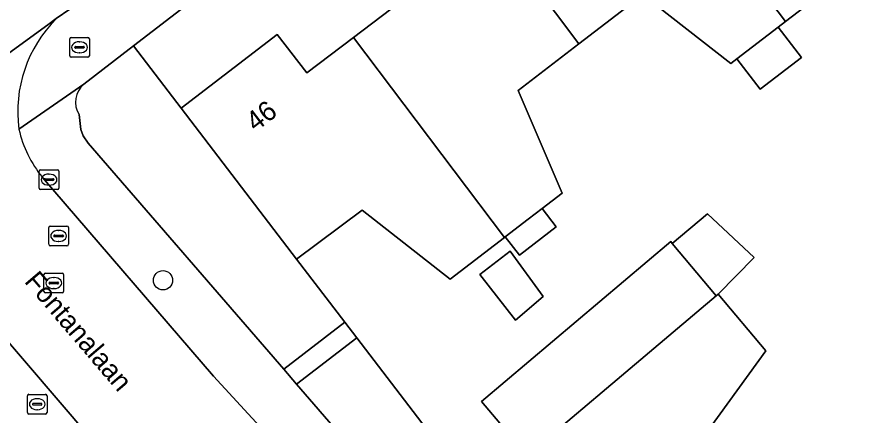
# Model space of a CAD drawing. Extents: x 159352 to 160617, y 385888 to 387323.
# Drawn here: x 160052.85 to 160096.58, y 386579.83 to 386600.07 of the extents above; entities that cross this region are included whole.
import ezdxf

# ---------------------------------------------------------------- set-up
doc = ezdxf.new("R2010")
doc.units = 0
for name, color, linetype in [('IMGEO_Boom', 7, 'Continuous'), ('IMGEO_Brandkraan', 7, 'Continuous'), ('IMGEO_Erf', 7, 'Continuous'), ('IMGEO_Groenvoorziening', 7, 'Continuous'), ('IMGEO_Kolk', 7, 'Continuous'), ('IMGEO_Openbare_ruimte_label', 7, 'Continuous'), ('IMGEO_Pand', 7, 'Continuous'), ('IMGEO_Pand_nummerreeks', 7, 'Continuous'), ('IMGEO_Rijbaan_lokaal_gesloten', 7, 'Continuous'), ('IMGEO_Rijbaan_lokaal_open', 7, 'Continuous'), ('IMGEO_Rioolput', 7, 'Continuous'), ('IMGEO_Voetpad_open', 7, 'Continuous')]:
    doc.layers.add(name, color=color, linetype=linetype)

msp = doc.modelspace()

# ---------------------------------------------------------------- linework, layer by layer
at = {"layer": 'IMGEO_Boom'}
msp.add_circle((160060.261, 386586.707), 0.489, dxfattribs=at)
at = {"layer": 'IMGEO_Brandkraan'}
for p, q in [((160055.593, 386599.04), (160056.445, 386599.04)), ((160055.518, 386598.114), (160055.518, 386598.966)), ((160055.82, 386598.583), (160056.218, 386598.583)), ((160056.006, 386598.82), (160056.031, 386598.82)), ((160056.519, 386598.966), (160056.519, 386598.114)), ((160055.777, 386598.534), (160055.777, 386598.546)), ((160056.215, 386598.497), (160055.817, 386598.497)), ((160056.029, 386598.26), (160056.004, 386598.26)), ((160056.261, 386598.546), (160056.261, 386598.534)), ((160056.445, 386598.04), (160055.593, 386598.04)), ((160053.369, 386579.989), (160053.369, 386580.841)), ((160053.444, 386580.915), (160054.296, 386580.915)), ((160053.857, 386580.695), (160053.882, 386580.695)), ((160054.37, 386580.841), (160054.37, 386579.989)), ((160053.628, 386580.409), (160053.628, 386580.421)), ((160054.066, 386580.372), (160053.668, 386580.372)), ((160053.671, 386580.458), (160054.069, 386580.458)), ((160054.112, 386580.421), (160054.112, 386580.409)), ((160054.296, 386579.915), (160053.444, 386579.915)), ((160053.88, 386580.135), (160053.855, 386580.135))]:
    msp.add_line(p, q, dxfattribs=at)
for points in [[(160055.593, 386599.04), (160056.445, 386599.04)], [(160055.518, 386598.114), (160055.518, 386598.966)], [(160056.519, 386598.966), (160056.519, 386598.114)], [(160056.445, 386598.04), (160055.593, 386598.04)], [(160053.369, 386579.989), (160053.369, 386580.841)], [(160053.444, 386580.915), (160054.296, 386580.915)], [(160054.37, 386580.841), (160054.37, 386579.989)], [(160054.296, 386579.915), (160053.444, 386579.915)]]:
    msp.add_lwpolyline(points, dxfattribs=at)
for centre, radius, start, end in [((160055.595, 386598.964), 0.0765, 91.552, 178.448), ((160055.595, 386598.964), 0.0765, 91.552, 178.448), ((160056.443, 386598.964), 0.0765, 1.552, 88.448), ((160056.443, 386598.964), 0.0765, 1.552, 88.448), ((160055.817, 386598.543), 0.0403, 85.8775, 175.7526), ((160056.222, 386598.545), 0.0386, 1.7309, 96.639), ((160055.814, 386598.533), 0.0366, 178.938, 274.7102), ((160056.218, 386598.54), 0.043, 264.8664, 352.4533), ((160055.595, 386598.116), 0.0765, 181.552, 268.448), ((160055.595, 386598.116), 0.0765, 181.552, 268.448), ((160056.443, 386598.116), 0.0765, 271.552, 358.448), ((160056.443, 386598.116), 0.0765, 271.552, 358.448), ((160053.446, 386580.839), 0.0765, 91.552, 178.448), ((160053.446, 386580.839), 0.0765, 91.552, 178.448), ((160054.294, 386580.839), 0.0765, 1.552, 88.448), ((160054.294, 386580.839), 0.0765, 1.552, 88.448), ((160053.668, 386580.418), 0.0403, 85.8775, 175.7526), ((160053.665, 386580.408), 0.0366, 178.938, 274.7102), ((160054.069, 386580.415), 0.043, 264.8664, 352.4533), ((160054.073, 386580.42), 0.0386, 1.7309, 96.639), ((160053.446, 386579.991), 0.0765, 181.552, 268.448), ((160053.446, 386579.991), 0.0765, 181.552, 268.448), ((160054.294, 386579.991), 0.0765, 271.552, 358.448), ((160054.294, 386579.991), 0.0765, 271.552, 358.448)]:
    msp.add_arc(centre, radius, start, end, dxfattribs=at)
for centre, major_axis, ratio, start_param, end_param in [((160056.005, 386598.54), (-0.387, 0.002), 0.722429, 4.712389, 7.853982), ((160056.03, 386598.54), (-0.39, 0.002), 0.717154, 1.570796, 4.712389), ((160053.856, 386580.415), (-0.387, 0.002), 0.722429, 4.712389, 7.853982), ((160053.881, 386580.415), (-0.39, 0.002), 0.717154, 1.570796, 4.712389)]:
    msp.add_ellipse(centre, major_axis=major_axis, ratio=ratio, start_param=start_param, end_param=end_param, dxfattribs=at)
at = {"layer": 'IMGEO_Erf'}
for points in [[(160123.252, 386648.14), (160058.764, 386598.609), (160061.18, 386595.452), (160066.061, 386599.197), (160067.568, 386597.248), (160069.934, 386599.037), (160072.332, 386600.85), (160070.815, 386602.837), (160075.557, 386606.478), (160080.341, 386610.151), (160081.879, 386608.206), (160084.201, 386609.997), (160086.583, 386611.834), (160085.084, 386613.798), (160089.821, 386617.42), (160094.65, 386621.112), (160096.143, 386619.13), (160098.473, 386620.925), (160100.88, 386622.78), (160099.393, 386624.779), (160104.046, 386628.354), (160108.918, 386632.096)], [(160094.816, 386602.103), (160091.885, 386599.851), (160091.516, 386599.567), (160092.699, 386598.028), (160090.602, 386596.417), (160089.419, 386597.956), (160089.107, 386597.716), (160084.647, 386601.225), (160081.392, 386598.724), (160078.303, 386596.351), (160080.543, 386591.136), (160079.522, 386590.351), (160080.242, 386589.414), (160078.374, 386587.978), (160077.653, 386588.916), (160077.608, 386588.881), (160074.849, 386586.762), (160070.389, 386590.271), (160067.05, 386587.783), (160069.506, 386584.574), (160070.113, 386583.782), (160074.078, 386578.601), (160071.431, 386576.368), (160086.602, 386558.839)]]:
    msp.add_lwpolyline(points, dxfattribs=at)
for points in [[(160100.338, 386572.15), (160099.356, 386571.309), (160101.073, 386569.304), (160098.762, 386567.324), (160097.044, 386569.328), (160090.693, 386563.887), (160088.663, 386566.256), (160086.764, 386564.629), (160082.875, 386569.169), (160078.949, 386573.751), (160080.809, 386575.375), (160078.758, 386577.805), (160076.439, 386580.553), (160086.062, 386588.675), (160086.141, 386588.581), (160087.925, 386590.08), (160090.304, 386587.871), (160088.464, 386585.997), (160090.89, 386583.124), (160087.59, 386578.568), (160090.234, 386575.485), (160092.798, 386572.495), (160097.886, 386575.013)], [(160079.586, 386585.876), (160078.17, 386584.681), (160076.364, 386587.003), (160077.895, 386588.194)]]:
    msp.add_lwpolyline(points, close=True, dxfattribs=at)
at = {"layer": 'IMGEO_Groenvoorziening'}
msp.add_lwpolyline([(160056.003, 386595.124), (160056.092, 386594.363), (160056.206, 386594.041), (160056.457, 386593.67), (160066.392, 386582.19), (160069.506, 386584.574), (160067.05, 386587.783), (160061.18, 386595.452), (160058.764, 386598.609), (160056.238, 386596.669)], dxfattribs=at)
msp.add_lwpolyline([(160071.431, 386576.368), (160074.078, 386578.601), (160070.113, 386583.782), (160067.046, 386581.434)], close=True, dxfattribs=at)
msp.add_arc((160056.987, 386595.765), 1.174, 129.6204, 213.0824, dxfattribs=at)
at = {"layer": 'IMGEO_Kolk'}
for p, q in [((160053.969, 386591.393), (160053.969, 386592.245)), ((160054.044, 386592.319), (160054.896, 386592.319)), ((160054.457, 386592.099), (160054.482, 386592.099)), ((160054.97, 386592.245), (160054.97, 386591.393)), ((160054.228, 386591.813), (160054.228, 386591.825)), ((160054.666, 386591.776), (160054.268, 386591.776)), ((160054.271, 386591.862), (160054.669, 386591.862)), ((160054.712, 386591.825), (160054.712, 386591.813)), ((160054.896, 386591.319), (160054.044, 386591.319)), ((160054.48, 386591.539), (160054.455, 386591.539))]:
    msp.add_line(p, q, dxfattribs=at)
for points in [[(160053.969, 386591.393), (160053.969, 386592.245)], [(160054.044, 386592.319), (160054.896, 386592.319)], [(160054.97, 386592.245), (160054.97, 386591.393)], [(160054.896, 386591.319), (160054.044, 386591.319)]]:
    msp.add_lwpolyline(points, dxfattribs=at)
for centre, radius, start, end in [((160054.046, 386592.243), 0.0765, 91.552, 178.448), ((160054.046, 386592.243), 0.0765, 91.552, 178.448), ((160054.894, 386592.243), 0.0765, 1.552, 88.448), ((160054.894, 386592.243), 0.0765, 1.552, 88.448), ((160054.268, 386591.822), 0.0403, 85.8775, 175.7526), ((160054.265, 386591.812), 0.0366, 178.938, 274.7102), ((160054.669, 386591.819), 0.043, 264.8664, 352.4533), ((160054.673, 386591.824), 0.0386, 1.7309, 96.639), ((160054.046, 386591.395), 0.0765, 181.552, 268.448), ((160054.046, 386591.395), 0.0765, 181.552, 268.448), ((160054.894, 386591.395), 0.0765, 271.552, 358.448), ((160054.894, 386591.395), 0.0765, 271.552, 358.448)]:
    msp.add_arc(centre, radius, start, end, dxfattribs=at)
for centre, major_axis, ratio, start_param, end_param in [((160054.456, 386591.819), (-0.387, 0.002), 0.722429, 4.712389, 7.853982), ((160054.481, 386591.819), (-0.39, 0.002), 0.717154, 1.570796, 4.712389)]:
    msp.add_ellipse(centre, major_axis=major_axis, ratio=ratio, start_param=start_param, end_param=end_param, dxfattribs=at)
at = {"layer": 'IMGEO_Pand'}
for points in [[(160094.816, 386602.103), (160092.576, 386607.318), (160092.742, 386607.446), (160095.664, 386609.691), (160089.821, 386617.42), (160085.084, 386613.798), (160086.583, 386611.834), (160084.201, 386609.997), (160091.885, 386599.851)], [(160084.201, 386609.997), (160081.879, 386608.206), (160080.341, 386610.151), (160075.557, 386606.478), (160081.392, 386598.724), (160084.647, 386601.225), (160089.107, 386597.716), (160089.419, 386597.956), (160091.516, 386599.567), (160091.885, 386599.851)], [(160081.392, 386598.724), (160075.557, 386606.478), (160070.815, 386602.837), (160072.332, 386600.85), (160069.934, 386599.037), (160077.608, 386588.881), (160077.653, 386588.916), (160078.815, 386589.808), (160079.522, 386590.351), (160080.543, 386591.136), (160078.303, 386596.351)], [(160091.516, 386599.567), (160089.419, 386597.956), (160090.602, 386596.417), (160092.699, 386598.028)], [(160067.05, 386587.783), (160070.389, 386590.271), (160074.849, 386586.762), (160077.608, 386588.881), (160069.934, 386599.037), (160067.568, 386597.248), (160066.061, 386599.197), (160061.18, 386595.452)], [(160079.522, 386590.351), (160078.815, 386589.808), (160077.653, 386588.916), (160078.374, 386587.978), (160080.242, 386589.414)], [(160086.141, 386588.581), (160088.375, 386585.922), (160088.464, 386585.997), (160090.304, 386587.871), (160087.925, 386590.08)], [(160088.375, 386585.922), (160086.141, 386588.581), (160086.062, 386588.675), (160076.439, 386580.553), (160078.758, 386577.805), (160082.579, 386581.03)], [(160076.364, 386587.003), (160078.17, 386584.681), (160079.586, 386585.876), (160077.895, 386588.194)], [(160087.59, 386578.568), (160090.89, 386583.124), (160088.464, 386585.997), (160088.375, 386585.922), (160082.579, 386581.03), (160078.758, 386577.805), (160080.809, 386575.375), (160078.949, 386573.751), (160082.875, 386569.169), (160090.234, 386575.485)]]:
    msp.add_lwpolyline(points, close=True, dxfattribs=at)
at = {"layer": 'IMGEO_Rijbaan_lokaal_gesloten'}
msp.add_lwpolyline([(160122.685, 386653.841), (160120.273, 386657.041), (160037.003, 386593.264), (159998.084, 386563.455), (160000.552, 386560.24), (160039.471, 386590.049), (160040.012, 386590.474), (160040.889, 386589.345), (160051.67, 386597.699), (160054.402, 386599.682), (160054.84, 386599.996), (160055.518, 386600.483), (160055.805, 386600.701), (160054.923, 386601.789)], close=True, dxfattribs=at)
at = {"layer": 'IMGEO_Rijbaan_lokaal_open'}
for points in [[(160054.84, 386599.996), (160054.402, 386599.682), (160051.67, 386597.699), (160040.889, 386589.345)], [(160048.58, 386588.011), (160061.27, 386573.228), (160066.549, 386577.796), (160062.824, 386581.843), (160054.138, 386591.935)]]:
    msp.add_lwpolyline(points, dxfattribs=at)
for centre, radius, start, end in [((160059.534, 386595.279), 6.654, 134.8604, 187.7314), ((160058.569, 386595.62), 5.763, 192.3838, 219.7501)]:
    msp.add_arc(centre, radius, start, end, dxfattribs=at)
at = {"layer": 'IMGEO_Rioolput'}
for p, q in [((160054.455, 386588.534), (160054.455, 386589.386)), ((160054.53, 386589.46), (160055.382, 386589.46)), ((160055.456, 386589.386), (160055.456, 386588.534)), ((160054.714, 386588.954), (160054.714, 386588.966)), ((160054.757, 386589.003), (160055.155, 386589.003)), ((160054.943, 386589.24), (160054.968, 386589.24)), ((160055.198, 386588.966), (160055.198, 386588.954)), ((160055.152, 386588.917), (160054.754, 386588.917)), ((160054.966, 386588.68), (160054.941, 386588.68)), ((160055.382, 386588.46), (160054.53, 386588.46)), ((160054.211, 386586.141), (160054.211, 386586.993)), ((160054.286, 386587.067), (160055.138, 386587.067)), ((160054.699, 386586.847), (160054.724, 386586.847)), ((160055.212, 386586.993), (160055.212, 386586.141)), ((160054.47, 386586.561), (160054.47, 386586.573)), ((160054.908, 386586.524), (160054.51, 386586.524)), ((160054.513, 386586.61), (160054.911, 386586.61)), ((160054.954, 386586.573), (160054.954, 386586.561)), ((160055.138, 386586.067), (160054.286, 386586.067)), ((160054.722, 386586.287), (160054.697, 386586.287))]:
    msp.add_line(p, q, dxfattribs=at)
for points in [[(160054.455, 386588.534), (160054.455, 386589.386)], [(160054.53, 386589.46), (160055.382, 386589.46)], [(160055.456, 386589.386), (160055.456, 386588.534)], [(160055.382, 386588.46), (160054.53, 386588.46)], [(160054.211, 386586.141), (160054.211, 386586.993)], [(160054.286, 386587.067), (160055.138, 386587.067)], [(160055.212, 386586.993), (160055.212, 386586.141)], [(160055.138, 386586.067), (160054.286, 386586.067)]]:
    msp.add_lwpolyline(points, dxfattribs=at)
for centre, radius, start, end in [((160054.532, 386589.384), 0.0765, 91.552, 178.448), ((160054.532, 386589.384), 0.0765, 91.552, 178.448), ((160055.38, 386589.384), 0.0765, 1.552, 88.448), ((160055.38, 386589.384), 0.0765, 1.552, 88.448), ((160054.754, 386588.963), 0.0403, 85.8775, 175.7526), ((160054.751, 386588.953), 0.0366, 178.938, 274.7102), ((160055.155, 386588.96), 0.043, 264.8664, 352.4533), ((160055.159, 386588.965), 0.0386, 1.7309, 96.639), ((160054.532, 386588.536), 0.0765, 181.552, 268.448), ((160054.532, 386588.536), 0.0765, 181.552, 268.448), ((160055.38, 386588.536), 0.0765, 271.552, 358.448), ((160055.38, 386588.536), 0.0765, 271.552, 358.448), ((160054.288, 386586.991), 0.0765, 91.552, 178.448), ((160054.288, 386586.991), 0.0765, 91.552, 178.448), ((160055.136, 386586.991), 0.0765, 1.552, 88.448), ((160055.136, 386586.991), 0.0765, 1.552, 88.448), ((160054.51, 386586.57), 0.0403, 85.8775, 175.7526), ((160054.507, 386586.56), 0.0366, 178.938, 274.7102), ((160054.911, 386586.567), 0.043, 264.8664, 352.4533), ((160054.915, 386586.572), 0.0386, 1.7309, 96.639), ((160054.288, 386586.143), 0.0765, 181.552, 268.448), ((160054.288, 386586.143), 0.0765, 181.552, 268.448), ((160055.136, 386586.143), 0.0765, 271.552, 358.448), ((160055.136, 386586.143), 0.0765, 271.552, 358.448)]:
    msp.add_arc(centre, radius, start, end, dxfattribs=at)
for centre, major_axis, ratio, start_param, end_param in [((160054.942, 386588.96), (-0.387, 0.002), 0.722429, 4.712389, 7.853982), ((160054.967, 386588.96), (-0.39, 0.002), 0.717154, 1.570796, 4.712389), ((160054.698, 386586.567), (-0.387, 0.002), 0.722429, 4.712389, 7.853982), ((160054.723, 386586.567), (-0.39, 0.002), 0.717154, 1.570796, 4.712389)]:
    msp.add_ellipse(centre, major_axis=major_axis, ratio=ratio, start_param=start_param, end_param=end_param, dxfattribs=at)
at = {"layer": 'IMGEO_Voetpad_open'}
for points in [[(160052.94, 386594.384), (160056.238, 386596.669), (160058.764, 386598.609), (160123.252, 386648.14)], [(160096.118, 386631.033), (160090.712, 386626.87), (160090.407, 386627.266), (160080.04, 386619.307), (160080.347, 386618.913), (160075.573, 386615.186), (160075.266, 386615.58), (160072.076, 386613.177), (160066.272, 386608.769), (160066.579, 386608.376), (160061.809, 386604.647), (160061.502, 386605.04), (160055.805, 386600.701), (160055.518, 386600.483), (160054.84, 386599.996)], [(160056.238, 386596.669), (160052.94, 386594.384)], [(160067.046, 386581.434), (160066.392, 386582.19), (160056.457, 386593.67), (160056.206, 386594.041), (160056.092, 386594.363), (160056.003, 386595.124)], [(160054.138, 386591.935), (160062.824, 386581.843), (160066.549, 386577.796), (160068.394, 386575.697), (160068.607, 386575.44), (160071.37, 386572.228), (160071.72, 386572.541), (160074.262, 386569.697), (160073.868, 386569.344), (160081.403, 386560.618), (160081.781, 386560.944), (160084.271, 386558.052), (160083.893, 386557.726), (160084.05, 386557.544), (160084.181, 386557.416)], [(160077.486, 386554.26), (160070.147, 386562.861), (160069.767, 386562.537), (160067.386, 386565.324), (160067.766, 386565.648), (160066.145, 386567.549), (160063.077, 386571.123), (160061.27, 386573.228), (160048.58, 386588.011)], [(160086.602, 386558.839), (160071.431, 386576.368), (160067.046, 386581.434)]]:
    msp.add_lwpolyline(points, dxfattribs=at)
msp.add_lwpolyline([(160067.046, 386581.434), (160070.113, 386583.782), (160069.506, 386584.574), (160066.392, 386582.19)], close=True, dxfattribs=at)
for centre, radius, start, end in [((160059.534, 386595.279), 6.654, 134.8604, 187.7314), ((160056.987, 386595.765), 1.174, 129.6204, 213.0824), ((160058.569, 386595.62), 5.763, 192.3838, 219.7501)]:
    msp.add_arc(centre, radius, start, end, dxfattribs=at)

# ---------------------------------------------------------------- texts
at = {"layer": 'IMGEO_Openbare_ruimte_label'}
msp.add_text('Fontanalaan', height=1, rotation=310.5392, dxfattribs=at).set_placement((160053.175, 386586.629))
at = {"layer": 'IMGEO_Pand_nummerreeks'}
msp.add_text('46', height=1, rotation=37.4976, dxfattribs=at).set_placement((160064.961, 386594.219))

doc.saveas('drawing.dxf')
